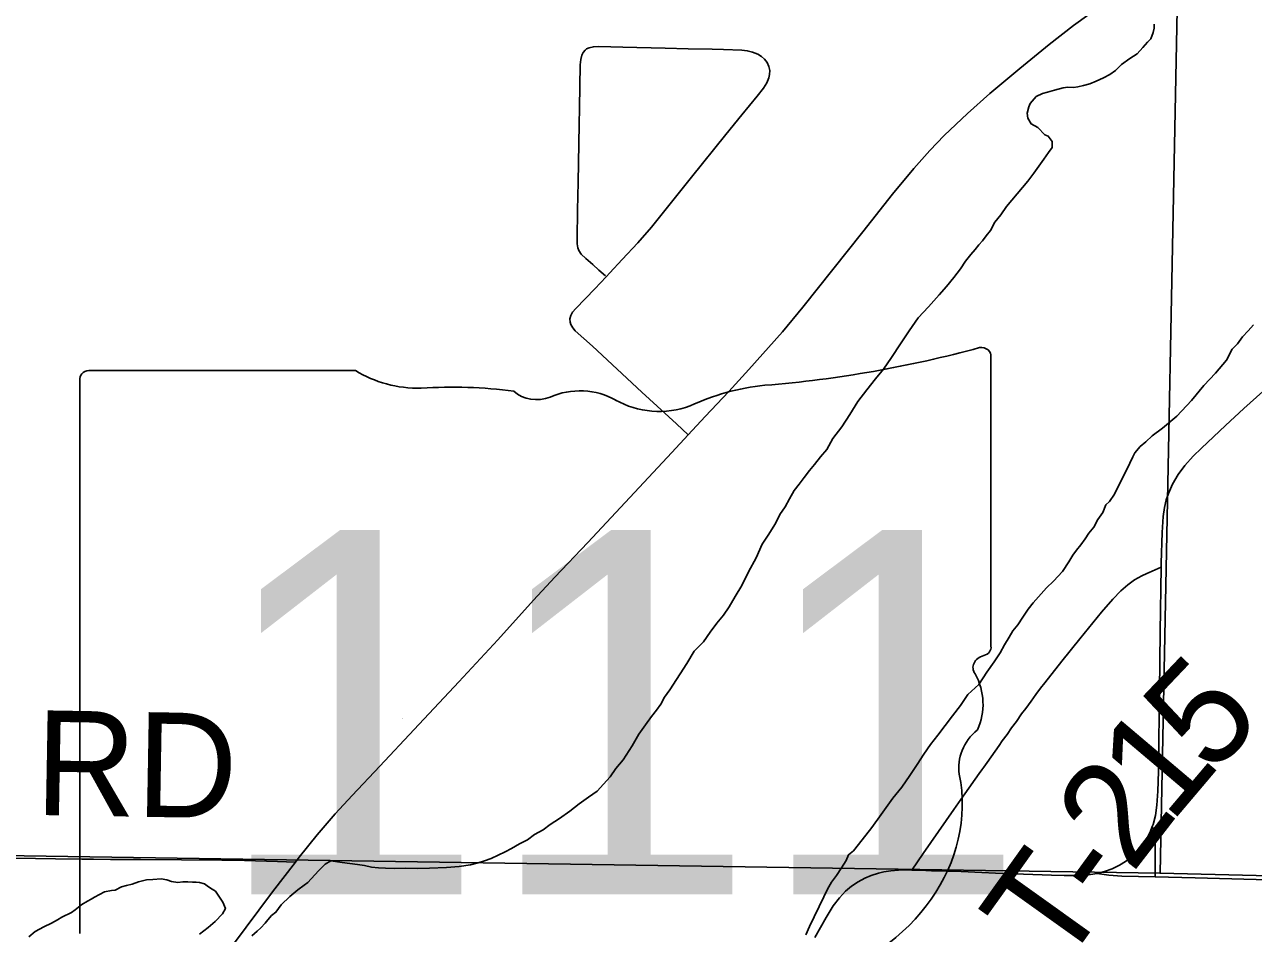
# Model space of a CAD drawing. Extents: x 2.4 to 73.1, y 4.5 to 25.6.
# Drawn here: x 34.1956 to 34.529, y 20.5543 to 20.8008 of the extents above; entities that cross this region are included whole.
import ezdxf

# ---------------------------------------------------------------- set-up
doc = ezdxf.new("R2010")
doc.units = 0
for name, color, linetype in [('GM_X_County_Road', 7, 'Continuous'), ('GM_X_Major_River', 7, 'Continuous'), ('GM_X_Minor_Lake', 7, 'Continuous'), ('GM_X_Section', 7, 'Continuous'), ('GM_X_State_Location', 7, 'Continuous'), ('GM_X_State_Route', 7, 'Continuous'), ('GM_X_State_Shield', 7, 'Continuous'), ('GM_X_Township_Road', 7, 'Continuous'), ('GM_X_Township_Road_Text', 7, 'Continuous')]:
    doc.layers.add(name, color=color, linetype=linetype)

msp = doc.modelspace()

# ---------------------------------------------------------------- linework, layer by layer
at = {"layer": 'GM_X_County_Road'}
for points in [[(34.50395, 20.65369), (34.50396, 20.65473), (34.50422, 20.6631), (34.50449, 20.66741), (34.50484, 20.66983), (34.50532, 20.67191), (34.50592, 20.67364), (34.507, 20.67616), (34.50851, 20.67881), (34.51036, 20.68124), (34.51263, 20.68375), (34.51484, 20.6859), (34.52137, 20.69205), (34.5264, 20.69667), (34.53492, 20.70435)], [(34.50153, 20.58328), (34.50174, 20.58386), (34.50237, 20.58632), (34.50277, 20.58913), (34.50303, 20.59288), (34.50327, 20.60097), (34.50332, 20.60781), (34.50336, 20.61216), (34.50367, 20.63608), (34.50395, 20.65369)], [(34.4866, 20.57056), (34.48857, 20.57108), (34.49065, 20.57185), (34.49266, 20.57282), (34.49428, 20.57383), (34.49605, 20.57519), (34.49765, 20.57673), (34.49906, 20.57846), (34.50009, 20.58007), (34.50096, 20.58178), (34.50153, 20.58328)], [(34.40999, 20.55324), (34.41301, 20.55866), (34.41498, 20.56179), (34.41664, 20.56398), (34.41831, 20.56575), (34.41993, 20.56712), (34.42169, 20.56831), (34.42356, 20.56933), (34.42523, 20.57004), (34.42726, 20.57067), (34.42874, 20.57099), (34.43056, 20.57126), (34.43265, 20.57148), (34.43453, 20.57154), (34.43626, 20.5715)], [(34.43626, 20.5715), (34.44008, 20.57137), (34.44163, 20.57133), (34.4438, 20.57128), (34.44566, 20.57122), (34.44814, 20.57116), (34.44969, 20.5711), (34.45528, 20.57085), (34.459, 20.57069), (34.47422, 20.57016), (34.47764, 20.57007), (34.48045, 20.57), (34.4836, 20.57012), (34.4866, 20.57056)]]:
    msp.add_lwpolyline(points, dxfattribs=at)
at = {"layer": 'GM_X_Major_River'}
for points in [[(34.50206, 20.80097), (34.50202, 20.79983), (34.5018, 20.7987), (34.50117, 20.797), (34.50019, 20.79609), (34.499, 20.7946), (34.49742, 20.79294), (34.49548, 20.79168), (34.49314, 20.79004), (34.49157, 20.78838), (34.49001, 20.78729), (34.48826, 20.7864), (34.48633, 20.78551), (34.4846, 20.78481), (34.48287, 20.78429), (34.48133, 20.78397), (34.48018, 20.78381), (34.47866, 20.78386), (34.47732, 20.78372), (34.47502, 20.78303), (34.4731, 20.78253), (34.47175, 20.78219), (34.47001, 20.7813), (34.46843, 20.77945), (34.46802, 20.77851), (34.46758, 20.77681), (34.46773, 20.77547), (34.46863, 20.77392), (34.4705, 20.77291), (34.47235, 20.77095), (34.47329, 20.77054), (34.47439, 20.76917), (34.47433, 20.76746), (34.47334, 20.76616), (34.47213, 20.7643), (34.47074, 20.76244), (34.46935, 20.76058), (34.46776, 20.75835), (34.46201, 20.75151), (34.46042, 20.74928), (34.45883, 20.74724)], [(34.45883, 20.74724), (34.46042, 20.74928), (34.46201, 20.75151), (34.46776, 20.75835), (34.46935, 20.76058), (34.47074, 20.76244), (34.47213, 20.7643), (34.47334, 20.76616), (34.47433, 20.76746), (34.47439, 20.76917), (34.47329, 20.77054), (34.47235, 20.77095), (34.4705, 20.77291), (34.46863, 20.77392), (34.46773, 20.77547), (34.46758, 20.77681), (34.46802, 20.77851), (34.46843, 20.77945), (34.47001, 20.7813), (34.47175, 20.78219), (34.4731, 20.78253), (34.47502, 20.78303), (34.47732, 20.78372), (34.47866, 20.78386), (34.48018, 20.78381), (34.48133, 20.78397), (34.48287, 20.78429), (34.4846, 20.78481), (34.48633, 20.78551), (34.48826, 20.7864), (34.49001, 20.78729), (34.49157, 20.78838), (34.49314, 20.79004), (34.49548, 20.79168), (34.49742, 20.79294), (34.499, 20.7946), (34.50019, 20.79609), (34.50117, 20.797), (34.5018, 20.7987), (34.50202, 20.79983), (34.50206, 20.80097)], [(34.45883, 20.74724), (34.45762, 20.74499), (34.45643, 20.74351), (34.45543, 20.74221), (34.45445, 20.7411), (34.45345, 20.73981), (34.45227, 20.73851), (34.45088, 20.73666), (34.44948, 20.73461), (34.44769, 20.7322), (34.44571, 20.72979), (34.44373, 20.72757), (34.44077, 20.72425), (34.43801, 20.72129), (34.43561, 20.71776), (34.43321, 20.71422), (34.43081, 20.7105), (34.42861, 20.70734), (34.42643, 20.70475), (34.42406, 20.70178), (34.42167, 20.69863), (34.41946, 20.69509), (34.41726, 20.69174), (34.41487, 20.68858), (34.41325, 20.68559), (34.41148, 20.68356), (34.40989, 20.68152), (34.4085, 20.67985), (34.40711, 20.678), (34.40572, 20.67614), (34.40433, 20.67447), (34.40312, 20.67223), (34.4019, 20.66999), (34.4005, 20.66794), (34.39928, 20.66551), (34.39728, 20.66234), (34.39568, 20.65992), (34.39403, 20.65617), (34.39201, 20.65244), (34.39018, 20.64869), (34.38837, 20.64571), (34.38676, 20.64291), (34.38516, 20.64068), (34.38338, 20.63846), (34.38158, 20.63604), (34.37979, 20.63344), (34.37723, 20.63086), (34.37522, 20.6275), (34.37061, 20.62043), (34.36921, 20.61838), (34.3682, 20.61651), (34.36701, 20.61484), (34.36562, 20.61317), (34.36403, 20.61094), (34.36223, 20.60834), (34.36041, 20.60517), (34.35801, 20.60144), (34.35603, 20.59904), (34.35443, 20.59681), (34.35266, 20.59477), (34.35088, 20.59293), (34.34855, 20.59129), (34.34601, 20.58948), (34.34347, 20.58747), (34.34074, 20.58547), (34.33821, 20.58384), (34.33626, 20.58238), (34.33394, 20.58113), (34.33199, 20.57967), (34.32986, 20.5786), (34.32772, 20.57734), (34.32598, 20.57645), (34.32405, 20.57556), (34.32212, 20.57467), (34.32038, 20.57397), (34.31865, 20.57346), (34.31654, 20.57295), (34.31348, 20.57249), (34.31004, 20.57222), (34.30546, 20.57199), (34.30222, 20.57191), (34.2988, 20.57202), (34.29594, 20.57193), (34.29347, 20.57201), (34.29157, 20.57207), (34.28967, 20.57232), (34.28778, 20.57277), (34.28588, 20.57302), (34.2838, 20.57328), (34.28171, 20.57354), (34.27868, 20.57402), (34.27713, 20.57312), (34.27535, 20.57128), (34.2724, 20.56814), (34.27142, 20.56742), (34.26967, 20.56614), (34.26751, 20.56431), (34.26516, 20.56211), (34.26376, 20.56006), (34.26259, 20.55915), (34.2616, 20.55804)], [(34.2616, 20.55804), (34.26259, 20.55915), (34.26376, 20.56006), (34.26516, 20.56211), (34.26751, 20.56431), (34.26967, 20.56614), (34.27142, 20.56742), (34.2724, 20.56814), (34.27535, 20.57128), (34.27713, 20.57312), (34.27868, 20.57402), (34.28171, 20.57354), (34.2838, 20.57328), (34.28588, 20.57302), (34.28778, 20.57277), (34.28967, 20.57232), (34.29157, 20.57207), (34.29347, 20.57201), (34.29594, 20.57193), (34.2988, 20.57202), (34.30222, 20.57191), (34.30546, 20.57199), (34.31004, 20.57222), (34.31348, 20.57249), (34.31654, 20.57295), (34.31865, 20.57346), (34.32038, 20.57397), (34.32212, 20.57467), (34.32405, 20.57556), (34.32598, 20.57645), (34.32772, 20.57734), (34.32986, 20.5786), (34.33199, 20.57967), (34.33394, 20.58113), (34.33626, 20.58238), (34.33821, 20.58384), (34.34074, 20.58547), (34.34347, 20.58747), (34.34601, 20.58948), (34.34855, 20.59129), (34.35088, 20.59293), (34.35266, 20.59477), (34.35443, 20.59681), (34.35603, 20.59904), (34.35801, 20.60144), (34.36041, 20.60517), (34.36223, 20.60834), (34.36403, 20.61094), (34.36562, 20.61317), (34.36701, 20.61484), (34.3682, 20.61651), (34.36921, 20.61838), (34.37061, 20.62043), (34.37522, 20.6275), (34.37723, 20.63086), (34.37979, 20.63344), (34.38158, 20.63604), (34.38338, 20.63846), (34.38516, 20.64068), (34.38676, 20.64291), (34.38837, 20.64571), (34.39018, 20.64869), (34.39201, 20.65244), (34.39403, 20.65617), (34.39568, 20.65992), (34.39728, 20.66234), (34.39928, 20.66551), (34.4005, 20.66794), (34.4019, 20.66999), (34.40312, 20.67223), (34.40433, 20.67447), (34.40572, 20.67614), (34.40711, 20.678), (34.4085, 20.67985), (34.40989, 20.68152), (34.41148, 20.68356), (34.41325, 20.68559), (34.41487, 20.68858), (34.41726, 20.69174), (34.41946, 20.69509), (34.42167, 20.69863), (34.42406, 20.70178), (34.42643, 20.70475), (34.42861, 20.70734), (34.43081, 20.7105), (34.43321, 20.71422), (34.43561, 20.71776), (34.43801, 20.72129), (34.44077, 20.72425), (34.44373, 20.72757), (34.44571, 20.72979), (34.44769, 20.7322), (34.44948, 20.73461), (34.45088, 20.73666), (34.45227, 20.73851), (34.45345, 20.73981), (34.45445, 20.7411), (34.45543, 20.74221), (34.45643, 20.74351), (34.45762, 20.74499), (34.45883, 20.74724)], [(34.4954, 20.68192), (34.49622, 20.6836), (34.49682, 20.68472), (34.49821, 20.68639), (34.49977, 20.68767), (34.50154, 20.68932), (34.50427, 20.69133), (34.50818, 20.69462), (34.51213, 20.69886), (34.5155, 20.70294), (34.51865, 20.70626), (34.52162, 20.70977), (34.52324, 20.71276), (34.52462, 20.71424), (34.52601, 20.7161), (34.52758, 20.71776), (34.52897, 20.71942)], [(34.52897, 20.71942), (34.52758, 20.71776), (34.52601, 20.7161), (34.52462, 20.71424), (34.52324, 20.71276), (34.52162, 20.70977), (34.51865, 20.70626), (34.5155, 20.70294), (34.51213, 20.69886), (34.50818, 20.69462), (34.50427, 20.69133), (34.50154, 20.68932), (34.49977, 20.68767), (34.49821, 20.68639), (34.49682, 20.68472), (34.49622, 20.6836), (34.4954, 20.68192)], [(34.40753, 20.55396), (34.40855, 20.5562), (34.41243, 20.56426), (34.41344, 20.56631), (34.41446, 20.56818), (34.41585, 20.57004), (34.41725, 20.57209), (34.41845, 20.57414), (34.41907, 20.57564), (34.42044, 20.57673), (34.42282, 20.5797), (34.4254, 20.58304), (34.42799, 20.58657), (34.43118, 20.59103), (34.43356, 20.59399), (34.43576, 20.59715), (34.43776, 20.60013), (34.43956, 20.60292), (34.44136, 20.60553), (34.44334, 20.60812), (34.44533, 20.61072), (34.44732, 20.61332), (34.4495, 20.6161), (34.4515, 20.61908), (34.45444, 20.62183), (34.45665, 20.62518), (34.45864, 20.62797), (34.46024, 20.63039), (34.46145, 20.63263), (34.46266, 20.63468), (34.46367, 20.63636), (34.46505, 20.63803), (34.46645, 20.64008), (34.46786, 20.64231), (34.46924, 20.64398), (34.47063, 20.64564), (34.4728, 20.64805), (34.47476, 20.64988), (34.47713, 20.65247), (34.47893, 20.65507), (34.47994, 20.65694), (34.48093, 20.65824), (34.48212, 20.65972), (34.48332, 20.66139), (34.48432, 20.66288), (34.48571, 20.66455), (34.48672, 20.66661), (34.48812, 20.66846), (34.48894, 20.67053), (34.48992, 20.67145), (34.49132, 20.67349), (34.4954, 20.68192)], [(34.4954, 20.68192), (34.49132, 20.67349), (34.48992, 20.67145), (34.48894, 20.67053), (34.48812, 20.66846), (34.48672, 20.66661), (34.48571, 20.66455), (34.48432, 20.66288), (34.48332, 20.66139), (34.48212, 20.65972), (34.48093, 20.65824), (34.47994, 20.65694), (34.47893, 20.65507), (34.47713, 20.65247), (34.47476, 20.64988), (34.4728, 20.64805), (34.47063, 20.64564), (34.46924, 20.64398), (34.46786, 20.64231), (34.46645, 20.64008), (34.46505, 20.63803), (34.46367, 20.63636), (34.46266, 20.63468), (34.46145, 20.63263), (34.46024, 20.63039), (34.45864, 20.62797), (34.45665, 20.62518), (34.45444, 20.62183), (34.4515, 20.61908), (34.4495, 20.6161), (34.44732, 20.61332), (34.44533, 20.61072), (34.44334, 20.60812), (34.44136, 20.60553), (34.43956, 20.60292), (34.43776, 20.60013), (34.43576, 20.59715), (34.43356, 20.59399), (34.43118, 20.59103), (34.42799, 20.58657), (34.4254, 20.58304), (34.42282, 20.5797), (34.42044, 20.57673), (34.41907, 20.57564), (34.41845, 20.57414), (34.41725, 20.57209), (34.41585, 20.57004), (34.41446, 20.56818), (34.41344, 20.56631), (34.41243, 20.56426), (34.40855, 20.5562), (34.40753, 20.55396)], [(34.2616, 20.55804), (34.26081, 20.55712), (34.25963, 20.55582), (34.25864, 20.55491), (34.25727, 20.55362)], [(34.25727, 20.55362), (34.25864, 20.55491), (34.25963, 20.55582), (34.26081, 20.55712), (34.2616, 20.55804)]]:
    msp.add_lwpolyline(points, dxfattribs=at)
at = {"layer": 'GM_X_Minor_Lake'}
for points in [[(34.243, 20.55409), (34.24535, 20.55592), (34.2473, 20.55756), (34.24927, 20.55959), (34.25008, 20.56109), (34.24938, 20.56282), (34.24828, 20.56438), (34.24737, 20.56574), (34.24644, 20.56634), (34.24551, 20.56695), (34.24439, 20.56774), (34.24307, 20.56817), (34.24212, 20.5682), (34.24117, 20.56823), (34.23984, 20.56828), (34.23851, 20.56832), (34.23717, 20.56817), (34.23546, 20.56842), (34.23414, 20.56885), (34.23263, 20.56909), (34.23034, 20.56897), (34.22862, 20.56884), (34.22651, 20.56834), (34.22478, 20.56764), (34.22324, 20.56731), (34.2219, 20.56697), (34.22016, 20.56608), (34.2192, 20.56592), (34.21728, 20.5656), (34.21593, 20.56489), (34.21457, 20.56417), (34.2136, 20.56363), (34.21263, 20.56309), (34.21108, 20.56219), (34.20932, 20.56073), (34.20835, 20.56), (34.20564, 20.55876), (34.20447, 20.55804), (34.20292, 20.55714), (34.20079, 20.55607), (34.19847, 20.55481), (34.19671, 20.55335)], [(34.19671, 20.55335), (34.19847, 20.55481), (34.20079, 20.55607), (34.20292, 20.55714), (34.20447, 20.55804), (34.20564, 20.55876), (34.20835, 20.56), (34.20932, 20.56073), (34.21108, 20.56219), (34.21263, 20.56309), (34.2136, 20.56363), (34.21457, 20.56417), (34.21593, 20.56489), (34.21728, 20.5656), (34.2192, 20.56592), (34.22016, 20.56608), (34.2219, 20.56697), (34.22324, 20.56731), (34.22478, 20.56764), (34.22651, 20.56834), (34.22862, 20.56884), (34.23034, 20.56897), (34.23263, 20.56909), (34.23414, 20.56885), (34.23546, 20.56842), (34.23717, 20.56817), (34.23851, 20.56832), (34.23984, 20.56828), (34.24117, 20.56823), (34.24212, 20.5682), (34.24307, 20.56817), (34.24439, 20.56774), (34.24551, 20.56695), (34.24644, 20.56634), (34.24737, 20.56574), (34.24828, 20.56438), (34.24938, 20.56282), (34.25008, 20.56109), (34.24927, 20.55959), (34.2473, 20.55756), (34.24535, 20.55592), (34.243, 20.55409)]]:
    msp.add_lwpolyline(points, dxfattribs=at)
at = {"layer": 'GM_X_Section'}
for points in [[(34.01857, 21.08095), (34.5135, 21.07124), (34.50366, 20.57062), (34.01173, 20.57818)], [(35.01295, 21.06066), (35.00213, 20.55856), (34.50366, 20.57062), (34.5135, 21.07124)]]:
    msp.add_lwpolyline(points, close=True, dxfattribs=at)
at = {"layer": 'GM_X_State_Route'}
msp.add_lwpolyline([(34.24483, 20.54143), (34.26285, 20.56561), (34.26906, 20.57365), (34.27007, 20.57497), (34.27494, 20.58104), (34.27981, 20.58672), (34.28444, 20.59176), (34.29192, 20.59967), (34.30124, 20.60967), (34.31338, 20.62258), (34.32397, 20.63395), (34.33364, 20.64472), (34.33948, 20.65098), (34.34835, 20.66036), (34.37116, 20.68473), (34.37565, 20.68959), (34.38023, 20.69455), (34.38667, 20.70129), (34.3921, 20.70726), (34.40117, 20.71749), (34.40669, 20.72419), (34.42297, 20.74463), (34.43107, 20.75484), (34.43687, 20.76177), (34.44122, 20.76665), (34.44508, 20.77072), (34.4514, 20.77674), (34.45745, 20.78211), (34.46555, 20.78892), (34.47351, 20.79541), (34.48016, 20.80055), (34.49197, 20.80917)], dxfattribs=at)
at = {"layer": 'GM_X_State_Shield'}
for p, q in [((34.45777, 20.6322), (34.45777, 20.71071)), ((34.28541, 20.70699), (34.21302, 20.70699)), ((34.21059, 20.70441), (34.21059, 20.55432)), ((34.45775, 20.63222), (34.45777, 20.6322))]:
    msp.add_line(p, q, dxfattribs=at)
for centre, major_axis, start_param, end_param in [((34.36972, 20.91162), (0.26214, 0), 4.814394, 5.042369), ((34.45503, 20.71104), (0.00275, 0), 6.141152, 7.989035), ((34.21342, 20.70473), (0.00286, 0), 1.712693, 3.28349), ((34.30265, 20.72442), (0.02778, 0), 4.042523, 4.731795), ((34.31186, 20.62273), (0.09971, 0), 1.404758, 1.657858), ((34.3345, 20.70551), (0.00801, 0), 3.836095, 5.185415), ((34.34626, 20.68816), (0.01666, 0), 0.950623, 2.079405), ((34.40316, 20.66115), (0.05274, 0), 1.699011, 2.107814), ((34.36776, 20.71195), (0.02004, 0), 4.081561, 5.145723), ((34.45484, 20.63189), (0.00294, 0), 5.05454, 6.418171), ((34.45714, 20.62643), (0.00426, 0), 1.883978, 3.671073), ((34.43005, 20.61651), (0.02556, 0), 5.934695, 6.695948), ((34.46763, 20.59934), (0.0186, 0), 2.387724, 3.262537), ((34.38441, 20.58935), (0.06557, 0), 5.101752, 6.440018)]:
    msp.add_ellipse(centre, major_axis=major_axis, ratio=0.8, start_param=start_param, end_param=end_param, dxfattribs=at)
at = {"layer": 'GM_X_Township_Road'}
for points in [[(34.37565, 20.68959), (34.37245, 20.69253), (34.36308, 20.70117), (34.34962, 20.71362), (34.34497, 20.71779), (34.34432, 20.71854), (34.34381, 20.71945), (34.34359, 20.72012), (34.34351, 20.72103), (34.34377, 20.7219), (34.34424, 20.72284), (34.34511, 20.72384), (34.35032, 20.72916), (34.35338, 20.73242), (34.35436, 20.73346), (34.35773, 20.73712), (34.36198, 20.74164), (34.36564, 20.74585), (34.37653, 20.75941), (34.38586, 20.77106), (34.39015, 20.77639), (34.39432, 20.78139), (34.39603, 20.78357), (34.39698, 20.78508), (34.39751, 20.78642), (34.39769, 20.78726), (34.39773, 20.78839), (34.39748, 20.78949), (34.39701, 20.79053), (34.39633, 20.79146), (34.39548, 20.79222), (34.39449, 20.79282), (34.3931, 20.79336), (34.39166, 20.79373), (34.39019, 20.79393), (34.38522, 20.79408), (34.38213, 20.79417), (34.37561, 20.79427), (34.36938, 20.79448), (34.35789, 20.7947), (34.35139, 20.79494), (34.34991, 20.79485), (34.34879, 20.79458), (34.34804, 20.79422), (34.34763, 20.7939), (34.34713, 20.79327), (34.34678, 20.79253), (34.34648, 20.79141), (34.34635, 20.78993), (34.34614, 20.77829), (34.34605, 20.77372), (34.34576, 20.75807), (34.34562, 20.75049), (34.34555, 20.74704), (34.34554, 20.74613), (34.3455, 20.74494), (34.34547, 20.74256), (34.34551, 20.74141), (34.34572, 20.74032), (34.34598, 20.73957), (34.34661, 20.7386), (34.34785, 20.73735), (34.34973, 20.73573), (34.35135, 20.73427), (34.35315, 20.73267)], [(34.43626, 20.5715), (34.43937, 20.57599), (34.44765, 20.58794), (34.44958, 20.59064), (34.45065, 20.59216), (34.45458, 20.5977), (34.45532, 20.59869), (34.45587, 20.59944), (34.45673, 20.60072), (34.45782, 20.60222), (34.45995, 20.60527), (34.46083, 20.60655), (34.46212, 20.60828), (34.46337, 20.61006), (34.46467, 20.6118), (34.46609, 20.61384), (34.4672, 20.61533), (34.46863, 20.61736), (34.46994, 20.61909), (34.47123, 20.62084), (34.47237, 20.62231), (34.47695, 20.6282), (34.48183, 20.63426), (34.48776, 20.64147), (34.49082, 20.64502), (34.49302, 20.64726), (34.49493, 20.6489), (34.49673, 20.6502), (34.49865, 20.65132), (34.50009, 20.65196), (34.50065, 20.65221), (34.50395, 20.65369)], [(34.50228, 20.56965), (34.50233, 20.57249), (34.50231, 20.57935), (34.50231, 20.58058), (34.50214, 20.58165), (34.50153, 20.58328)], [(34.12524, 20.57552), (34.12727, 20.57551), (34.1338, 20.57544), (34.16175, 20.57518), (34.16921, 20.57514), (34.18754, 20.57478), (34.204, 20.57451), (34.21115, 20.57446), (34.21425, 20.57445), (34.21891, 20.5744), (34.227, 20.57439), (34.23818, 20.57428), (34.24906, 20.57418), (34.25527, 20.57409), (34.26424, 20.5738), (34.26906, 20.57365)], [(34.4866, 20.57056), (34.48973, 20.57013), (34.49327, 20.56989), (34.49778, 20.56973), (34.50228, 20.56965)], [(34.50228, 20.56965), (34.51315, 20.56935), (34.53628, 20.56872), (34.55058, 20.56837), (34.55658, 20.56824), (34.57139, 20.56792), (34.58904, 20.56754), (34.61095, 20.56715), (34.62748, 20.5668), (34.64744, 20.56638), (34.66144, 20.56598), (34.68148, 20.5654), (34.69138, 20.56518), (34.6948, 20.56506), (34.70163, 20.56485), (34.71468, 20.56452), (34.72712, 20.56439), (34.73364, 20.56427), (34.73985, 20.56413), (34.74172, 20.56408), (34.74916, 20.56399), (34.75257, 20.56395), (34.75476, 20.56391)]]:
    msp.add_lwpolyline(points, dxfattribs=at)

# ---------------------------------------------------------------- texts
at = {"layer": 'GM_X_State_Location'}
for s in ['s', 'r']:
    msp.add_text(s, height=0.0000947, dxfattribs=at).set_placement((34.33141, 20.61941))
msp.add_text('111', height=0.0000947, rotation=0, dxfattribs=at).set_placement((34.29798, 20.61252))
at = {"layer": 'GM_X_State_Shield'}
msp.add_text('111', height=0.098877, dxfattribs=at).set_placement((34.24701, 20.5649))
at = {"layer": 'GM_X_Township_Road_Text'}
for s, height, rotation, p in [('5', 0.02841, 46.4923, (34.51749, 20.59689)), ('RD', 0.028409, 359.0105, (34.19824, 20.58646)), ('1', 0.02841, 49.7763, (34.50648, 20.58385)), ('2', 0.02841, 52.2631, (34.49597, 20.57027)), ('T', 0.02841, 54.4292, (34.4769, 20.54379)), ('-', 0.02841, 53.8779, (34.48922, 20.56101))]:
    msp.add_text(s, height=height, rotation=rotation, dxfattribs=at).set_placement(p)

doc.saveas('drawing.dxf')
